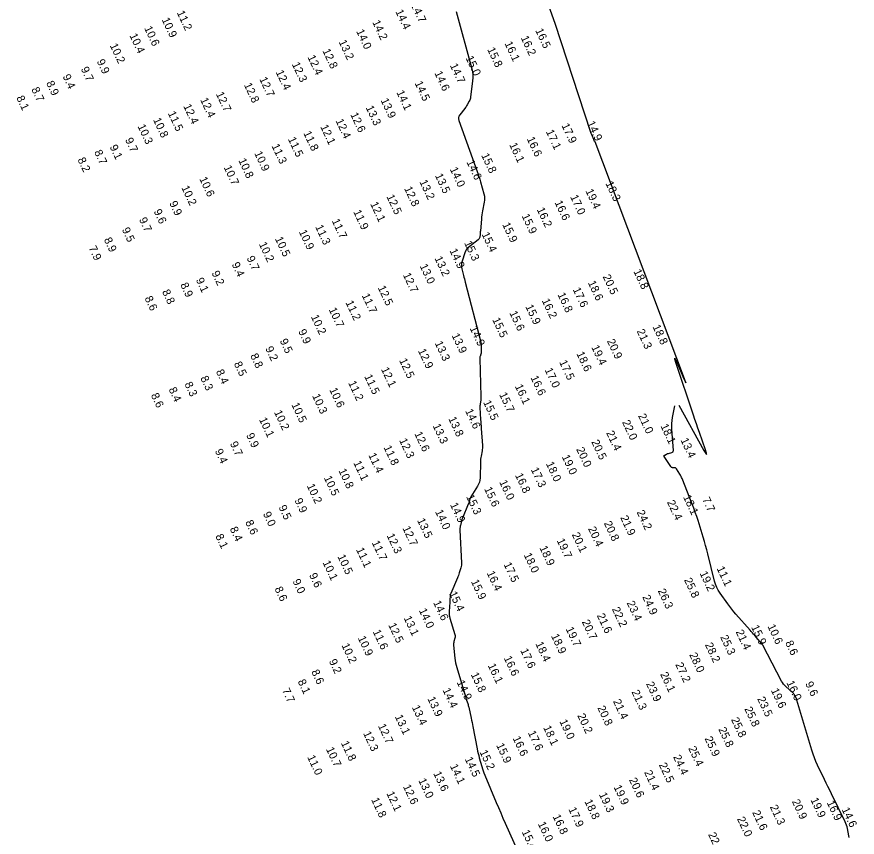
# Model space of a CAD drawing. Extents: x 988130 to 1132882, y 654656 to 841453.
# Drawn here: x 1028839 to 1029364, y 832043 to 832555 of the extents above; entities that cross this region are included whole.
import ezdxf

# ---------------------------------------------------------------- set-up
doc = ezdxf.new("R2010")
doc.units = 0
doc.layers.add('V-TOPO-MAJR', color=7, linetype='Continuous')
doc.layers.add('V-TOPO-SOUN', color=7, linetype='Continuous')

msp = doc.modelspace()

# ---------------------------------------------------------------- linework, layer by layer
at = {"layer": 'V-TOPO-MAJR'}
for points in [[(1029252.54, 832312.6), (1029268.16, 832284.36), (1029269.26, 832282.5), (1029269.78, 832281.95), (1029269.71, 832282.7), (1029269.07, 832284.76), (1029265.32, 832295.63), (1029264.38, 832298.35), (1029263.46, 832301.07), (1029262.54, 832303.79), (1029261.62, 832306.51), (1029250.7, 832339.31), (1029250.05, 832341.33), (1029249.92, 832342.04), (1029250.29, 832341.43), (1029251.17, 832339.49), (1029255.7, 832329.13), (1029256.57, 832327.19), (1029256.9, 832326.56), (1029256.7, 832327.24), (1029255.97, 832329.24), (1029200.32, 832477.13), (1029200.3, 832477.17), (1029200.27, 832477.21), (1029200.24, 832477.24), (1029200.2, 832477.26), (1029200.02, 832477.35), (1029199.98, 832477.37), (1029199.94, 832477.4), (1029199.91, 832477.43), (1029199.88, 832477.47), (1029199.55, 832478.06), (1029199.48, 832478.17), (1029199.43, 832478.29), (1029199.37, 832478.4), (1029199.32, 832478.52), (1029198.3, 832481.03), (1029198.12, 832481.49), (1029197.95, 832481.95), (1029197.78, 832482.42), (1029197.62, 832482.88), (1029175.21, 832551.07), (1029171.4, 832562.12)], [(1029113.34, 832558.63), (1029123.13, 832522.74), (1029123.54, 832520.88), (1029123.77, 832518.99), (1029123.81, 832517.1), (1029123.67, 832515.19), (1029122.43, 832505.03), (1029122.32, 832504.37), (1029122.15, 832503.74), (1029121.92, 832503.12), (1029121.62, 832502.52), (1029120.32, 832500.18), (1029119.98, 832499.6), (1029119.62, 832499.04), (1029119.24, 832498.49), (1029118.83, 832497.96), (1029115.72, 832494.08), (1029115.19, 832493.23), (1029114.91, 832492.35), (1029114.88, 832491.42), (1029115.11, 832490.45), (1029126.56, 832458.71), (1029127.13, 832457.06), (1029127.68, 832455.41), (1029128.2, 832453.75), (1029128.69, 832452.08), (1029130.81, 832444.61), (1029131.1, 832443.31), (1029131.23, 832442.01), (1029131.2, 832440.7), (1029131.01, 832439.39), (1029129.94, 832434.12), (1029129.7, 832432.79), (1029129.49, 832431.47), (1029129.32, 832430.14), (1029129.18, 832428.8), (1029128.57, 832421.51), (1029128.52, 832421.02), (1029128.47, 832420.53), (1029128.42, 832420.04), (1029128.37, 832419.56), (1029128.14, 832417.61), (1029128.04, 832417.15), (1029127.86, 832416.73), (1029127.59, 832416.36), (1029127.25, 832416.03), (1029120.56, 832410.76), (1029120.39, 832410.61), (1029120.23, 832410.45), (1029120.09, 832410.28), (1029119.96, 832410.09), (1029119.49, 832409.31), (1029119.38, 832409.11), (1029119.28, 832408.9), (1029119.19, 832408.7), (1029119.11, 832408.48), (1029117.03, 832401.94), (1029116.78, 832400.91), (1029116.68, 832399.87), (1029116.72, 832398.83), (1029116.92, 832397.79), (1029118, 832393.6), (1029118.27, 832392.55), (1029118.54, 832391.51), (1029118.81, 832390.46), (1029119.08, 832389.41), (1029128.8, 832352.06), (1029128.91, 832351.59), (1029128.99, 832351.11), (1029129.03, 832350.62), (1029129.05, 832350.14), (1029129.05, 832347.73), (1029129.05, 832347.46), (1029129.05, 832347.2), (1029129.05, 832346.93), (1029129.04, 832346.66), (1029129.01, 832345.59), (1029129, 832345.32), (1029128.96, 832345.06), (1029128.9, 832344.8), (1029128.82, 832344.55), (1029128.33, 832343.14), (1029128.23, 832342.82), (1029128.17, 832342.5), (1029128.13, 832342.17), (1029128.13, 832341.83), (1029128.93, 832318.19), (1029128.93, 832317.6), (1029128.91, 832317.02), (1029128.86, 832316.43), (1029128.79, 832315.85), (1029128.42, 832313.52), (1029128.35, 832312.93), (1029128.3, 832312.35), (1029128.29, 832311.76), (1029128.31, 832311.18), (1029128.71, 832303.8), (1029128.79, 832302.38), (1029128.88, 832300.96), (1029128.97, 832299.53), (1029129.07, 832298.11), (1029129.83, 832287.59), (1029129.86, 832286.73), (1029129.84, 832285.87), (1029129.75, 832285.02), (1029129.61, 832284.17), (1029128.95, 832280.78), (1029128.8, 832279.93), (1029128.68, 832279.08), (1029128.61, 832278.22), (1029128.57, 832277.36), (1029128.34, 832267.33), (1029128.21, 832265.93), (1029127.91, 832264.58), (1029127.43, 832263.29), (1029126.77, 832262.05), (1029122.67, 832255.45), (1029122.47, 832255.1), (1029122.3, 832254.75), (1029122.15, 832254.38), (1029122.02, 832254), (1029121.56, 832252.45), (1029121.45, 832252.07), (1029121.32, 832251.69), (1029121.17, 832251.31), (1029121.02, 832250.94), (1029117.34, 832242.23), (1029117.15, 832241.74), (1029116.97, 832241.25), (1029116.82, 832240.74), (1029116.69, 832240.23), (1029116.06, 832237.63), (1029116.01, 832237.39), (1029115.96, 832237.15), (1029115.92, 832236.91), (1029115.89, 832236.67), (1029115.78, 832235.69), (1029115.76, 832235.44), (1029115.75, 832235.2), (1029115.74, 832234.95), (1029115.75, 832234.71), (1029116.8, 832214.34), (1029116.8, 832213.51), (1029116.74, 832212.7), (1029116.6, 832211.9), (1029116.38, 832211.1), (1029115.38, 832207.94), (1029115.12, 832207.15), (1029114.84, 832206.37), (1029114.54, 832205.6), (1029114.22, 832204.83), (1029110, 832195.02), (1029109.85, 832194.61), (1029109.73, 832194.18), (1029109.66, 832193.75), (1029109.62, 832193.31), (1029109.57, 832191.52), (1029109.55, 832191.07), (1029109.53, 832190.62), (1029109.51, 832190.17), (1029109.47, 832189.73), (1029109.04, 832183.95), (1029109.01, 832182.84), (1029109.08, 832181.74), (1029109.26, 832180.66), (1029109.53, 832179.59), (1029112.65, 832169.5), (1029112.78, 832168.94), (1029112.82, 832168.38), (1029112.79, 832167.82), (1029112.67, 832167.26), (1029112.04, 832165.02), (1029111.91, 832164.46), (1029111.83, 832163.89), (1029111.81, 832163.32), (1029111.84, 832162.75), (1029112.66, 832154.81), (1029112.85, 832153.3), (1029113.12, 832151.8), (1029113.45, 832150.32), (1029113.85, 832148.86), (1029119.22, 832130.79), (1029119.39, 832130.23), (1029119.57, 832129.66), (1029119.75, 832129.1), (1029119.93, 832128.54), (1029120.67, 832126.31), (1029120.85, 832125.74), (1029121.02, 832125.18), (1029121.16, 832124.61), (1029121.3, 832124.04), (1029122.77, 832117.24), (1029123.06, 832115.92), (1029123.33, 832114.59), (1029123.6, 832113.27), (1029123.86, 832111.94), (1029126.56, 832098.01), (1029126.84, 832096.62), (1029127.16, 832095.24), (1029127.51, 832093.86), (1029127.88, 832092.5), (1029129.45, 832087.04), (1029129.86, 832085.68), (1029130.32, 832084.34), (1029130.81, 832083.01), (1029131.33, 832081.7), (1029138.5, 832064.62), (1029139.87, 832061.37), (1029141.27, 832058.12), (1029142.68, 832054.89), (1029144.12, 832051.66), (1029152.21, 832033.61)], [(1029358.77, 832042.72), (1029358.58, 832043.82), (1029357.77, 832048.25), (1029357.53, 832049.34), (1029357.22, 832050.41), (1029356.84, 832051.45), (1029356.38, 832052.47), (1029347.8, 832070.01), (1029346.71, 832072.25), (1029345.62, 832074.49), (1029344.53, 832076.73), (1029343.44, 832078.97), (1029339.1, 832087.94), (1029338.06, 832090.2), (1029337.12, 832092.5), (1029336.27, 832094.84), (1029335.52, 832097.21), (1029326.25, 832128.53), (1029326.1, 832128.99), (1029325.92, 832129.44), (1029325.72, 832129.87), (1029325.5, 832130.3), (1029324.55, 832131.99), (1029324.3, 832132.39), (1029324.01, 832132.78), (1029323.7, 832133.13), (1029323.35, 832133.46), (1029319.24, 832137.04), (1029318.48, 832137.77), (1029317.79, 832138.56), (1029317.18, 832139.42), (1029316.64, 832140.33), (1029304.92, 832162.74), (1029304.87, 832162.84), (1029304.8, 832162.94), (1029304.73, 832163.04), (1029304.66, 832163.13), (1029304.35, 832163.49), (1029304.27, 832163.58), (1029304.19, 832163.67), (1029304.12, 832163.76), (1029304.04, 832163.85), (1029299.86, 832168.77), (1029299.14, 832169.61), (1029298.41, 832170.46), (1029297.68, 832171.3), (1029296.94, 832172.14), (1029288.16, 832182.12), (1029286.81, 832183.7), (1029285.5, 832185.31), (1029284.23, 832186.95), (1029283.01, 832188.62), (1029278.2, 832195.39), (1029277.08, 832197.12), (1029276.14, 832198.93), (1029275.38, 832200.83), (1029274.79, 832202.8), (1029270.55, 832219.83), (1029269.88, 832222.45), (1029269.17, 832225.06), (1029268.43, 832227.66), (1029267.65, 832230.25), (1029264.47, 832240.6), (1029263.65, 832243.18), (1029262.78, 832245.74), (1029261.86, 832248.28), (1029260.88, 832250.8), (1029254.51, 832266.84), (1029254.21, 832267.55), (1029253.88, 832268.24), (1029253.52, 832268.91), (1029253.13, 832269.57), (1029251.04, 832272.89), (1029250.83, 832273.15), (1029250.59, 832273.34), (1029250.3, 832273.47), (1029249.97, 832273.54), (1029248.58, 832273.65), (1029248.26, 832273.72), (1029247.97, 832273.84), (1029247.72, 832274.04), (1029247.51, 832274.3), (1029243.41, 832280.72), (1029243.29, 832280.99), (1029243.29, 832281.22), (1029243.41, 832281.42), (1029243.65, 832281.58), (1029244.84, 832282.17), (1029245.14, 832282.3), (1029245.45, 832282.43), (1029245.77, 832282.53), (1029246.09, 832282.62), (1029248.21, 832283.15), (1029248.61, 832283.31), (1029248.88, 832283.56), (1029249.04, 832283.89), (1029249.07, 832284.32), (1029248.14, 832297.66), (1029248.07, 832299.5), (1029248.13, 832301.33), (1029248.3, 832303.15), (1029248.6, 832304.97), (1029250.04, 832312.21)]]:
    msp.add_lwpolyline(points, dxfattribs=at)

# ---------------------------------------------------------------- texts
at = {"layer": 'V-TOPO-SOUN'}
for s, p in [('14.4 ', (1029075.38, 832558.56)), ('14.7 ', (1029085.02, 832562.8)), ('10.9 ', (1028929.45, 832553.48)), ('11.2 ', (1028938.86, 832557.88)), ('10.6 ', (1028918.52, 832548.17)), ('14.2 ', (1029060.95, 832551.9)), ('10.4 ', (1028909.31, 832543.6)), ('14.0 ', (1029050.91, 832546.21)), ('16.5 ', (1029162.73, 832546.75)), ('10.2 ', (1028897.04, 832537.37)), ('13.2 ', (1029039.95, 832539.59)), ('16.1 ', (1029143.54, 832538.62)), ('16.2 ', (1029153.65, 832542.16)), ('12.8 ', (1029029.82, 832534.05)), ('15.8 ', (1029132.72, 832534.91)), ('9.9', (1028888.89, 832527.44)), ('12.4 ', (1029020.49, 832530.1)), ('15.0 ', (1029119.21, 832529.59)), ('9.7', (1028878.94, 832522.73)), ('12.3 ', (1029010.72, 832525.67)), ('14.7 ', (1029109.4, 832524.88)), ('9.4', (1028867.56, 832518.07)), ('12.7 ', (1028990.38, 832516.42)), ('12.4 ', (1029000.63, 832520.73)), ('14.6 ', (1029099.72, 832520.11)), ('8.9', (1028857.27, 832513.91)), ('12.8 ', (1028980.79, 832512.74)), ('14.5 ', (1029087.4, 832513.85)), ('8.7', (1028848.04, 832509.99)), ('12.7 ', (1028963.28, 832507.11)), ('14.1 ', (1029075.98, 832508.09)), ('8.1', (1028838.65, 832504.72)), ('12.4 ', (1028953.47, 832503.46)), ('13.9 ', (1029066.16, 832503.12)), ('12.4 ', (1028942.93, 832499.47)), ('13.3 ', (1029056.85, 832498.57)), ('10.8 ', (1028924.04, 832490.95)), ('11.5 ', (1028933.28, 832495.01)), ('12.4 ', (1029038.01, 832490.33)), ('12.6 ', (1029047.21, 832494.25)), ('10.3 ', (1028914.37, 832486.88)), ('12.1 ', (1029028.47, 832486.62)), ('17.9 ', (1029179.1, 832487.44)), ('14.9 ', (1029195.02, 832488.9)), ('11.8 ', (1029017.88, 832482.66)), ('17.1 ', (1029169.36, 832483.53)), ('9.7', (1028906.59, 832478.45)), ('11.3 ', (1028998.03, 832474.65)), ('11.5 ', (1029008.27, 832478.91)), ('16.1 ', (1029146.46, 832475.35)), ('16.6 ', (1029157.39, 832479.1)), ('8.7', (1028887.29, 832470.81)), ('9.1', (1028896.94, 832474.03)), ('10.9 ', (1028987.25, 832470.05)), ('8.2', (1028876.86, 832466.09)), ('10.8 ', (1028977.3, 832465.61)), ('14.6 ', (1029119.73, 832464.61)), ('15.8 ', (1029128.97, 832468.78)), ('10.7 ', (1028968.17, 832461.24)), ('14.0 ', (1029109.36, 832460.13)), ('10.6 ', (1028952.92, 832454.07)), ('13.5 ', (1029100.07, 832456.14)), ('10.2 ', (1028941.72, 832448.57)), ('13.2 ', (1029090.4, 832452.22)), ('18.3 ', (1029206.52, 832451.29)), ('12.5 ', (1029069.78, 832443.01)), ('12.8 ', (1029080.84, 832448.02)), ('19.4 ', (1029194.05, 832446.53)), ('9.9', (1028934.18, 832438.91)), ('12.1 ', (1029059.65, 832438.42)), ('16.6 ', (1029174.79, 832439.3)), ('17.0 ', (1029184.52, 832442.81)), ('9.6', (1028924.43, 832433.82)), ('11.9 ', (1029049.08, 832433.47)), ('16.2 ', (1029163.64, 832434.94)), ('9.7', (1028915.26, 832428.68)), ('11.7 ', (1029035.64, 832427.87)), ('15.9 ', (1029154.22, 832430.92)), ('9.5', (1028904.57, 832422.41)), ('11.3 ', (1029025.3, 832424.1)), ('15.9 ', (1029142.1, 832425.55)), ('10.5 ', (1029000.16, 832416.67)), ('10.9 ', (1029015.09, 832421)), ('15.4 ', (1029129.23, 832419.49)), ('7.9', (1028883.86, 832410.96)), ('8.9', (1028893.33, 832416.15)), ('10.2 ', (1028990.12, 832413.33)), ('15.3 ', (1029118.31, 832414.03)), ('14.9 ', (1029109.16, 832409.26)), ('9.4', (1028973.16, 832400.7)), ('9.7', (1028982.46, 832404.63)), ('13.2 ', (1029099.8, 832404.45)), ('13.0 ', (1029090.56, 832399.64)), ('18.8 ', (1029224.01, 832396.33)), ('9.1', (1028950.77, 832390.97)), ('9.2', (1028960.57, 832395.31)), ('12.7 ', (1029080.06, 832394.1)), ('20.5 ', (1029204.83, 832393.02)), ('8.9', (1028941.03, 832387.95)), ('12.5 ', (1029064.36, 832386.13)), ('18.6 ', (1029195.58, 832389.19)), ('8.8', (1028929.66, 832383.62)), ('11.7 ', (1029054.37, 832381.26)), ('16.8 ', (1029176.6, 832381.8)), ('17.6 ', (1029186.13, 832385)), ('8.6', (1028918.77, 832379.51)), ('11.2 ', (1029044.23, 832376.83)), ('16.2 ', (1029166.79, 832378.06)), ('10.7 ', (1029033.76, 832372.44)), ('15.6 ', (1029146.54, 832370.32)), ('15.9 ', (1029156.55, 832374.31)), ('10.2 ', (1029022.61, 832367.94)), ('15.5 ', (1029135.86, 832366.16)), ('9.9', (1029014.7, 832358.84)), ('14.9 ', (1029121.77, 832360.79)), ('21.3 ', (1029226.07, 832358.97)), ('18.8 ', (1029235.96, 832361.7)), ('13.9 ', (1029110.5, 832356.32)), ('9.2', (1028994.11, 832348.16)), ('9.5', (1029003.17, 832352.93)), ('13.3 ', (1029099.93, 832351.49)), ('19.4 ', (1029197.75, 832348.94)), ('20.9 ', (1029207.49, 832352.76)), ('8.8', (1028984.71, 832343.69)), ('12.9 ', (1029089.47, 832346.73)), ('18.6 ', (1029188.4, 832344.93)), ('8.5', (1028974.52, 832338.65)), ('12.5 ', (1029077.72, 832340.7)), ('17.5 ', (1029177.67, 832339.62)), ('8.4', (1028963.29, 832333.72)), ('12.1 ', (1029066.4, 832335.17)), ('17.0 ', (1029168.59, 832334.74)), ('8.3', (1028953.57, 832329.68)), ('11.5 ', (1029055.96, 832330.68)), ('16.6 ', (1029159.75, 832329.92)), ('8.4', (1028933.76, 832322.61)), ('8.3', (1028943.67, 832325.96)), ('10.6 ', (1029034.11, 832322.35)), ('11.2 ', (1029045.89, 832326.65)), ('16.1 ', (1029150.01, 832324.5)), ('8.6', (1028922.7, 832318.94)), ('10.3 ', (1029023.37, 832318.53)), ('15.7 ', (1029140.18, 832319.44)), ('10.5 ', (1029010.44, 832313.04)), ('15.5 ', (1029130.19, 832314.52)), ('10.2 ', (1028999.6, 832308.31)), ('14.6 ', (1029118.94, 832309.13)), ('21.0 ', (1029226.92, 832306.14)), ('10.1 ', (1028990.21, 832303.81)), ('13.8 ', (1029108.44, 832304.25)), ('22.0 ', (1029216.93, 832302.13)), ('13.3 ', (1029098.65, 832299.87)), ('18.1 ', (1029240.91, 832299.75)), ('9.9', (1028982.18, 832293.96)), ('12.3 ', (1029077.74, 832290.76)), ('12.6 ', (1029087.22, 832294.91)), ('21.4 ', (1029207, 832295.48)), ('13.4 ', (1029253.43, 832290.95)), ('9.7', (1028972.02, 832288.76)), ('11.8 ', (1029068, 832286.34)), ('20.0 ', (1029188.31, 832285.17)), ('20.5 ', (1029197.71, 832289.83)), ('9.4', (1028962.64, 832284.1)), ('11.4 ', (1029058.45, 832281.61)), ('19.0 ', (1029179.29, 832280.5)), ('11.1 ', (1029049.1, 832276.73)), ('18.0 ', (1029169.38, 832276.16)), ('10.8 ', (1029039.83, 832271.85)), ('17.3 ', (1029159.96, 832272.59)), ('10.5 ', (1029030.72, 832267.35)), ('16.0 ', (1029140.22, 832264.69)), ('16.8 ', (1029150.08, 832268.99)), ('10.2 ', (1029020.02, 832262.4)), ('15.6 ', (1029130.79, 832260.44)), ('15.3 ', (1029119.54, 832255.61)), ('18.1 ', (1029255.05, 832255.38)), ('7.7', (1029266.98, 832253.89)), ('9.5', (1029002.41, 832249)), ('9.9', (1029012.36, 832253.31)), ('14.9 ', (1029109.49, 832250.57)), ('22.4 ', (1029244.99, 832252.12)), ('9.0', (1028992.68, 832244.89)), ('14.0 ', (1029100.17, 832246.23)), ('24.2 ', (1029226.04, 832245.94)), ('8.6', (1028981.58, 832239.63)), ('13.5 ', (1029088.93, 832240.85)), ('20.8 ', (1029205.57, 832239.02)), ('21.9 ', (1029215.79, 832242.53)), ('8.4', (1028971.94, 832235.5)), ('12.7 ', (1029079.78, 832235.92)), ('20.4 ', (1029195.69, 832235.59)), ('8.1', (1028962.94, 832230.98)), ('12.3 ', (1029069.91, 832231.32)), ('19.7 ', (1029176.12, 832228.23)), ('20.1 ', (1029185.54, 832231.94)), ('11.1 ', (1029050.81, 832222.55)), ('11.7 ', (1029060.62, 832226.9)), ('18.9 ', (1029165.34, 832223.65)), ('10.5 ', (1029039.21, 832218.21)), ('18.0 ', (1029155.54, 832219.2)), ('10.1 ', (1029029.9, 832214.47)), ('17.5 ', (1029142.96, 832213.34)), ('9.6', (1029021.49, 832206.61)), ('16.4 ', (1029132.41, 832207.91)), ('19.2 ', (1029265.36, 832207.74)), ('11.1 ', (1029275.97, 832210.83)), ('9.0', (1029011.13, 832202.86)), ('15.9 ', (1029122.56, 832202.57)), ('25.8 ', (1029255.65, 832203.57)), ('8.6', (1028999.92, 832198.09)), ('26.3 ', (1029239.24, 832196.78)), ('15.4 ', (1029108.93, 832195.15)), ('24.9 ', (1029229.55, 832192.95)), ('14.6 ', (1029098.96, 832189.43)), ('23.4 ', (1029219.84, 832189.2)), ('14.0 ', (1029090.03, 832184.58)), ('21.6 ', (1029201.17, 832181.42)), ('22.2 ', (1029210.59, 832185.38)), ('12.5 ', (1029070.92, 832175.45)), ('13.1 ', (1029080.54, 832179.83)), ('20.7 ', (1029191.79, 832177.42)), ('11.6 ', (1029061.23, 832171.27)), ('19.7 ', (1029181.73, 832173.03)), ('21.4 ', (1029287.9, 832171.16)), ('15.9 ', (1029297.53, 832174.16)), ('10.6 ', (1029307.74, 832174.62)), ('10.9 ', (1029051.91, 832167.31)), ('18.9 ', (1029172.57, 832168.64)), ('25.3 ', (1029278.19, 832167.93)), ('10.2 ', (1029041.72, 832162.76)), ('17.6 ', (1029153.38, 832159.55)), ('18.4 ', (1029162.78, 832163.74)), ('28.2 ', (1029268.68, 832163.16)), ('8.6', (1029318.77, 832164.37)), ('16.6 ', (1029143.07, 832154.83)), ('28.0 ', (1029258.85, 832156.92)), ('9.2', (1029033.85, 832152.85)), ('16.1 ', (1029133.08, 832150.15)), ('27.2 ', (1029250.18, 832150.74)), ('8.6', (1029022.84, 832146.28)), ('15.8 ', (1029122.46, 832144.56)), ('26.1 ', (1029240.72, 832144.72)), ('8.1', (1029014.36, 832140.19)), ('14.9 ', (1029113.65, 832139.69)), ('23.9 ', (1029231.89, 832138.76)), ('16.0 ', (1029319.54, 832139.4)), ('9.6', (1029331.3, 832138.81)), ('7.7', (1029004.55, 832134.68)), ('14.4 ', (1029104.82, 832134.81)), ('21.3 ', (1029222.83, 832133.61)), ('19.6 ', (1029309.89, 832134.66)), ('13.9 ', (1029095.35, 832129.42)), ('21.4 ', (1029211.28, 832127.78)), ('23.5 ', (1029301.33, 832129.36)), ('13.4 ', (1029085.68, 832124.09)), ('20.8 ', (1029201.5, 832123.75)), ('25.8 ', (1029293.29, 832123.1)), ('13.1 ', (1029075.04, 832118.19)), ('20.2 ', (1029189.01, 832118.88)), ('12.7 ', (1029064.49, 832112.45)), ('19.0 ', (1029177.8, 832115.24)), ('25.8 ', (1029284.98, 832116.43)), ('12.3 ', (1029055.23, 832107.81)), ('17.6 ', (1029158.1, 832108.16)), ('18.1 ', (1029167.65, 832111.4)), ('25.8 ', (1029277.05, 832110.31)), ('16.6 ', (1029148.6, 832104.74)), ('25.9 ', (1029268.46, 832104.55)), ('10.7 ', (1029032.04, 832097.94)), ('11.8 ', (1029041.36, 832101.72)), ('15.9 ', (1029138.31, 832100.36)), ('25.4 ', (1029258.27, 832098.43)), ('11.0 ', (1029020.32, 832092.93)), ('14.5 ', (1029118.7, 832091.79)), ('15.2 ', (1029127.95, 832096.12)), ('24.4 ', (1029248.82, 832093.06)), ('14.1 ', (1029109.44, 832087.33)), ('22.5 ', (1029239.89, 832088.16)), ('13.6 ', (1029099.05, 832082.75)), ('21.4 ', (1029230.73, 832083.44)), ('13.0 ', (1029089.69, 832078.43)), ('20.6 ', (1029221.25, 832078.82)), ('12.1 ', (1029069.75, 832070.28)), ('12.6 ', (1029080.11, 832074.56)), ('19.9 ', (1029211.65, 832074.28)), ('11.8 ', (1029060.25, 832066.36)), ('18.8 ', (1029193.45, 832065.26)), ('19.3 ', (1029202.49, 832069.63)), ('20.9 ', (1029322.96, 832065.31)), ('19.9 ', (1029334.59, 832066.32)), ('17.9 ', (1029183.42, 832060.41)), ('21.3 ', (1029309.22, 832061.82)), ('16.9 ', (1029344.74, 832064.52)), ('14.6 ', (1029354.06, 832060.29)), ('16.8 ', (1029173.58, 832055.88)), ('22.0 ', (1029288.71, 832054.42)), ('21.6 ', (1029298.18, 832058.42)), ('16.0 ', (1029164.32, 832051.32)), ('15.4 ', (1029154.27, 832046.25)), ('22.1 ', (1029270.66, 832044.64))]:
    msp.add_text(s, height=5, rotation=295, dxfattribs=at).set_placement(p)

doc.saveas('drawing.dxf')
